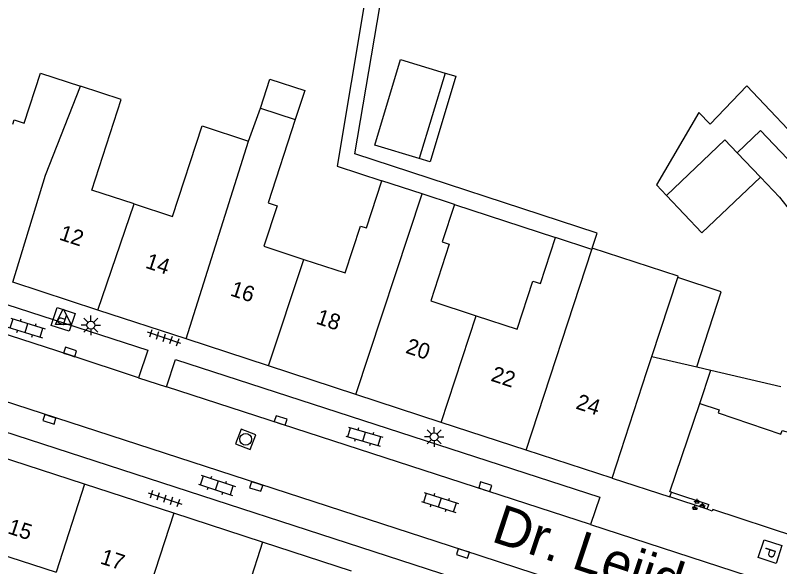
# Model space of a CAD drawing. Extents: x 132994 to 136000, y 393499 to 395512.
# Drawn here: x 133894.96 to 133943.75, y 395197.67 to 395232.84 of the extents above; entities that cross this region are included whole.
import ezdxf

# ---------------------------------------------------------------- set-up
doc = ezdxf.new("R2010")
doc.units = 0
for name, color, linetype in [('gg-afsc-erfafscheiding', 7, 'Continuous'), ('gg-afsc-muur', 7, 'Continuous'), ('gg-anno-huisnummerreeks BGT', 7, 'Continuous'), ('gg-anno-openbare ruimte label', 7, 'Continuous'), ('gg-bbg-bijgebouw', 7, 'Continuous'), ('gg-bbg-gedigitaliseerde bebouwing', 7, 'Continuous'), ('gg-bbg-gedigitaliseerde bijgebouw', 7, 'Continuous'), ('gg-bbg-hoofdgebouw', 7, 'Continuous'), ('gg-bbg-luifel en loopbrug', 7, 'Continuous'), ('gg-bbg-tussenscheiding', 7, 'Continuous'), ('gg-knt-verharding', 7, 'Continuous'), ('gg-knt-verharding nz', 7, 'Continuous'), ('gt-symb-brandput', 7, 'Continuous'), ('gt-symb-groenvak', 7, 'Continuous'), ('gt-symb-klinker verharding', 7, 'Continuous'), ('gt-symb-kolk', 7, 'Continuous'), ('gt-symb-lichtmast', 7, 'Continuous'), ('gt-symb-rioolschacht', 7, 'Continuous'), ('gt-symb-tegel verharding', 7, 'Continuous'), ('gt-symb-waterafsluiter', 7, 'Continuous')]:
    doc.layers.add(name, color=color, linetype=linetype)

# ---------------------------------------------------------------- blocks, each defined once
blk = doc.blocks.new('gt0-LMAST')
at = {"layer": 'gt-symb-lichtmast'}
for p, q in [((-0.005, 0.246), (-0.005, 0.621)), ((-0.182, 0.173), (-0.447, 0.438)), ((0.172, 0.173), (0.437, 0.438)), ((-0.255, -0.004), (-0.63, -0.004)), ((-0.182, -0.181), (-0.447, -0.446)), ((-0.005, -0.254), (-0.005, -0.629)), ((0.437, -0.446), (0.172, -0.181)), ((0.245, -0.004), (0.62, -0.004))]:
    blk.add_line(p, q, dxfattribs=at)
blk.add_circle((-0.005, -0.004), 0.25, dxfattribs=at)
blk = doc.blocks.new('gt0-TEG1')
at = {"layer": 'gt-symb-tegel verharding'}
for p, q in [((-1.125, 0), (1.125, 0)), ((-0.9, -0.25), (-0.9, 0.25)), ((-0.45, -0.25), (-0.45, 0.25)), ((0, -0.25), (0, 0.25)), ((0.45, -0.25), (0.45, 0.25)), ((0.9, -0.25), (0.9, 0.25))]:
    blk.add_line(p, q, dxfattribs=at)
blk = doc.blocks.new('gt0-KL1')
at = {"layer": 'gt-symb-klinker verharding'}
for p, q in [((-1.15, 0.3), (1.15, 0.3)), ((-1, -0.3), (-1, 0.3)), ((-0.5, 0.3), (-0.5, 0.45)), ((0, -0.3), (0, 0.3)), ((0.5, 0.3), (0.5, 0.45)), ((1, -0.3), (1, 0.3)), ((-1.15, -0.3), (1.15, -0.3)), ((-0.5, -0.45), (-0.5, -0.3)), ((0.5, -0.45), (0.5, -0.3))]:
    blk.add_line(p, q, dxfattribs=at)
blk = doc.blocks.new('gt0-WAFSL')
at = {"layer": 'gt-symb-waterafsluiter'}
for p, q in [((-0.5, -0.333), (0, 0.667)), ((0, 0.667), (0.5, -0.333)), ((0.5, -0.333), (-0.5, -0.333))]:
    blk.add_line(p, q, dxfattribs=at)
blk = doc.blocks.new('gt0-BPUT')
at = {"layer": 'gt-symb-brandput'}
blk.add_lwpolyline([(-0.599, -0.599), (-0.599, 0.601), (0.601, 0.601), (0.601, -0.599)], close=True, dxfattribs=at)
blk.add_text('P', height=0.7, dxfattribs=at).set_placement((-0.233, -0.35))
blk = doc.blocks.new('gt0-KOLK')
at = {"layer": 'gt-symb-kolk'}
blk.add_lwpolyline([(0, 0), (0.375, 0), (0.375, 0.4), (-0.375, 0.4), (-0.375, 0), (0, 0)], dxfattribs=at)
blk = doc.blocks.new('gt0-RS')
at = {"layer": 'gt-symb-rioolschacht'}
blk.add_lwpolyline([(-0.5, -0.5), (0.5, -0.5), (0.5, 0.5), (-0.5, 0.5)], close=True, dxfattribs=at)
blk.add_circle((0, 0), 0.375, dxfattribs=at)
blk = doc.blocks.new('gt0-GRVAK')
at = {"layer": 'gt-symb-groenvak'}
for p, q in [((-0.11, 0.189), (-0.228, 0.24)), ((-0.182, 0.153), (0.088, 0.153)), ((-0.091, 0.211), (-0.156, 0.322)), ((-0.047, 0.214), (-0.047, 0.393)), ((-0.004, 0.211), (0.061, 0.322)), ((0.015, 0.189), (0.133, 0.24)), ((0.262, -0.052), (0.197, 0.059)), ((0.305, -0.049), (0.305, 0.13)), ((0.349, -0.052), (0.414, 0.059)), ((-0.245, -0.228), (-0.363, -0.177)), ((-0.318, -0.264), (-0.047, -0.264)), ((-0.226, -0.206), (-0.291, -0.095)), ((-0.183, -0.203), (-0.183, -0.024)), ((-0.139, -0.206), (-0.074, -0.095)), ((-0.12, -0.228), (-0.002, -0.177)), ((0.243, -0.074), (0.125, -0.023)), ((0.17, -0.11), (0.441, -0.11)), ((0.368, -0.074), (0.486, -0.023))]:
    blk.add_line(p, q, dxfattribs=at)

msp = doc.modelspace()

# ---------------------------------------------------------------- linework, layer by layer
at = {"layer": 'gg-afsc-erfafscheiding'}
for p, q in [((133922.992, 395220.774), (133929.44, 395218.667)), ((133936.843, 395202.421), (133939.234, 395201.629))]:
    msp.add_line(p, q, dxfattribs=at)
for points in [[(133907.984, 395236.803), (133917.299, 395233.906), (133915.508, 395223.22), (133918.358, 395222.289)], [(133931.792, 395217.982), (133932.108, 395218.951), (133916.632, 395224.011), (133918.43, 395234.521)], [(133945.77, 395224.009), (133941.65, 395228.339), (133939.305, 395225.885), (133938.595, 395226.629), (133935.89, 395222.015), (133936.529, 395221.35)]]:
    msp.add_lwpolyline(points, dxfattribs=at)
at = {"layer": 'gg-afsc-muur'}
msp.add_line((133939.126, 395201.328), (133939.234, 395201.629), dxfattribs=at)
msp.add_lwpolyline([(133948.245, 395198.532), (133944.773, 395199.571), (133939.482, 395201.315), (133939.443, 395201.213), (133939.126, 395201.328)], dxfattribs=at)
at = {"layer": 'gg-bbg-bijgebouw'}
for p, q in [((133938.644, 395208.079), (133939.36, 395210.203)), ((133933.05, 395203.31), (133936.747, 395202.121)), ((133936.747, 395202.121), (133936.843, 395202.421))]:
    msp.add_line(p, q, dxfattribs=at)
msp.add_lwpolyline([(133936.843, 395202.421), (133936.748, 395202.451), (133938.644, 395208.079)], dxfattribs=at)
at = {"layer": 'gg-bbg-gedigitaliseerde bebouwing'}
for p, q in [((133909.858, 395224.807), (133910.609, 395226.919)), ((133910.609, 395226.919), (133912.835, 395226.192)), ((133920.923, 395221.45), (133918.358, 395222.289)), ((133922.992, 395220.774), (133920.923, 395221.45)), ((133931.767, 395217.906), (133929.44, 395218.667)), ((133910.824, 395218.103), (133913.386, 395217.266)), ((133931.792, 395217.982), (133931.767, 395217.906)), ((133913.386, 395217.266), (133916.015, 395216.406)), ((133935.596, 395211.078), (133937.248, 395216.115)), ((133921.477, 395214.622), (133924.377, 395213.674)), ((133924.377, 395213.674), (133926.997, 395212.817)), ((133891.892, 395199.157), (133897.57, 395197.31))]:
    msp.add_line(p, q, dxfattribs=at)
for points in [[(133894.796, 395225.885), (133894.889, 395226.171), (133895.527, 395225.963), (133896.569, 395229.15), (133899.123, 395228.315)], [(133902.554, 395220.806), (133899.843, 395221.692), (133901.73, 395227.463), (133899.123, 395228.315)], [(133912.835, 395226.192), (133911.096, 395220.874), (133911.668, 395220.687), (133910.824, 395218.103)], [(133902.554, 395220.806), (133905.002, 395220.006), (133906.888, 395225.778), (133909.858, 395224.807)], [(133916.015, 395216.406), (133916.992, 395219.396), (133917.372, 395219.272), (133918.358, 395222.289)], [(133922.992, 395220.774), (133922.213, 395218.389), (133922.66, 395218.242), (133921.477, 395214.622)], [(133926.997, 395212.817), (133927.997, 395215.881), (133928.479, 395215.723), (133929.44, 395218.667)], [(133937.248, 395216.115), (133937.273, 395216.192), (133931.792, 395217.982)]]:
    msp.add_lwpolyline(points, dxfattribs=at)
at = {"layer": 'gg-bbg-gedigitaliseerde bijgebouw'}
for p, q in [((133922.392, 395229.157), (133920.748, 395223.698)), ((133920.748, 395223.698), (133917.906, 395224.554)), ((133942.517, 395222.52), (133943.741, 395221.237)), ((133943.741, 395221.237), (133946.282, 395217.989)), ((133935.28, 395210.11), (133935.596, 395211.078)), ((133935.596, 395211.078), (133938.453, 395210.414)), ((133938.453, 395210.414), (133939.36, 395210.203))]:
    msp.add_line(p, q, dxfattribs=at)
for points in [[(133917.906, 395224.554), (133919.551, 395230.013), (133922.392, 395229.157)], [(133945.092, 395222.798), (133942.531, 395225.489), (133941.038, 395224.07)], [(133941.038, 395224.07), (133940.254, 395224.892), (133936.529, 395221.35)], [(133942.517, 395222.52), (133938.79, 395218.973), (133936.529, 395221.35)]]:
    msp.add_lwpolyline(points, dxfattribs=at)
at = {"layer": 'gg-bbg-hoofdgebouw'}
for p, q in [((133900.236, 395214.035), (133894.799, 395215.812)), ((133905.866, 395212.195), (133900.236, 395214.035)), ((133911.132, 395210.474), (133905.866, 395212.195)), ((133916.694, 395208.656), (133911.132, 395210.474)), ((133922.148, 395206.873), (133916.694, 395208.656)), ((133927.58, 395205.098), (133922.148, 395206.873)), ((133899.389, 395202.922), (133893.711, 395204.769)), ((133933.05, 395203.31), (133927.58, 395205.098)), ((133905.073, 395201.073), (133899.389, 395202.922)), ((133910.745, 395199.228), (133905.073, 395201.073)), ((133916.423, 395197.381), (133910.745, 395199.228))]:
    msp.add_line(p, q, dxfattribs=at)
at = {"layer": 'gg-bbg-luifel en loopbrug'}
msp.add_line((133939.36, 395210.203), (133943.825, 395209.166), dxfattribs=at)
for points in [[(133922.392, 395229.157), (133923.085, 395228.949), (133921.441, 395223.49), (133920.748, 395223.698)], [(133910.609, 395226.919), (133911.212, 395228.767), (133913.438, 395228.039), (133912.835, 395226.192)], [(133938.453, 395210.414), (133940.024, 395215.207), (133937.248, 395216.115)], [(133938.644, 395208.079), (133939.883, 395207.662), (133939.821, 395207.477), (133943.827, 395206.127), (133943.903, 395206.354), (133945.087, 395206.03)]]:
    msp.add_lwpolyline(points, dxfattribs=at)
at = {"layer": 'gg-bbg-tussenscheiding'}
for p, q in [((133905.866, 395212.195), (133909.858, 395224.807)), ((133942.517, 395222.52), (133941.038, 395224.07)), ((133916.694, 395208.656), (133920.923, 395221.45)), ((133900.236, 395214.035), (133902.554, 395220.806)), ((133927.58, 395205.098), (133931.767, 395217.906)), ((133911.132, 395210.474), (133913.386, 395217.266)), ((133922.148, 395206.873), (133924.377, 395213.674)), ((133933.05, 395203.31), (133935.28, 395210.11)), ((133899.389, 395202.922), (133897.57, 395197.31)), ((133905.073, 395201.073), (133903.262, 395195.505)), ((133910.745, 395199.228), (133908.934, 395193.661))]:
    msp.add_line(p, q, dxfattribs=at)
msp.add_lwpolyline([(133894.799, 395215.812), (133896.892, 395222.635), (133899.123, 395228.315)], dxfattribs=at)
at = {"layer": 'gg-knt-verharding'}
for p, q in [((133902.832, 395209.711), (133904.614, 395209.145)), ((133939.126, 395201.328), (133936.747, 395202.121)), ((133931.681, 395200.367), (133949.173, 395194.675))]:
    msp.add_line(p, q, dxfattribs=at)
for points in [[(133886.298, 395215.097), (133886.844, 395216.841), (133903.418, 395211.468), (133902.832, 395209.711)], [(133940.442, 395193.191), (133939.857, 395191.466), (133881.437, 395210.443), (133881.964, 395212.212)], [(133904.614, 395209.145), (133905.199, 395210.873), (133932.262, 395202.103), (133931.681, 395200.367)]]:
    msp.add_lwpolyline(points, dxfattribs=at)
at = {"layer": 'gg-knt-verharding nz'}
msp.add_line((133931.681, 395200.367), (133904.614, 395209.145), dxfattribs=at)
for points in [[(133902.832, 395209.711), (133898.399, 395211.172), (133886.298, 395215.097)], [(133940.442, 395193.191), (133923.594, 395198.698), (133881.964, 395212.212)]]:
    msp.add_lwpolyline(points, dxfattribs=at)

# ---------------------------------------------------------------- block references
at = {"layer": 'gt-symb-brandput'}
for p, rotation in [((133898.021, 395213.442), 161.81873102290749), ((133943.137, 395198.63), -108.18126897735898)]:
    msp.add_blockref('gt0-BPUT', p, dxfattribs=dict(at, rotation=rotation))
at = {"layer": 'gt-symb-groenvak'}
msp.add_blockref('gt0-GRVAK', (133938.526, 395201.593), dxfattribs=at)
at = {"layer": 'gt-symb-klinker verharding'}
for p, rotation in [((133895.683, 395212.893), -17.51119556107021), ((133917.24, 395205.962), -16.44128049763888), ((133907.836, 395202.856), -18.054552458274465), ((133922.073, 395201.765), -17.692300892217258)]:
    msp.add_blockref('gt0-KL1', p, dxfattribs=dict(at, rotation=rotation))
at = {"layer": 'gt-symb-kolk'}
for p, rotation in [((133898.399, 395211.172), -18.23569146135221), ((133897.202, 395207.257), 161.9999254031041), ((133911.84, 395206.802), -17.945563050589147), ((133910.4, 395202.971), 162.05443694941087), ((133924.897, 395202.576), -18.054552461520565), ((133923.594, 395198.698), 161.99992540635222)]:
    msp.add_blockref('gt0-KOLK', p, dxfattribs=dict(at, rotation=rotation))
at = {"layer": 'gt-symb-lichtmast'}
for p in [(133899.79, 395213.074), (133921.702, 395205.951)]:
    msp.add_blockref('gt0-LMAST', p, dxfattribs=at)
at = {"layer": 'gt-symb-rioolschacht', "rotation": 159.3903070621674}
msp.add_blockref('gt0-RS', (133909.666, 395205.795), dxfattribs=at)
at = {"layer": 'gt-symb-tegel verharding'}
for p, rotation in [((133904.459, 395212.257), 161.4020222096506), ((133904.522, 395202.019), -18.416834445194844)]:
    msp.add_blockref('gt0-TEG1', p, dxfattribs=dict(at, rotation=rotation))
at = {"layer": 'gt-symb-waterafsluiter'}
msp.add_blockref('gt0-WAFSL', (133898.021, 395213.442), dxfattribs=at)

# ---------------------------------------------------------------- texts
at = {"layer": 'gg-anno-huisnummerreeks BGT'}
for s, rotation, p in [('12', 341.9, (133897.708, 395218.544)), ('14', 341.9, (133903.21, 395216.745)), ('16', 341.9, (133908.624, 395214.976)), ('18', 341.9, (133914.103, 395213.185)), ('20', 341.9, (133919.819, 395211.317)), ('22', 341.9, (133925.262, 395209.538)), ('24', 341.9, (133930.682, 395207.766)), ('15', 342, (133894.419, 395199.807)), ('17', 342, (133900.326, 395197.884))]:
    msp.add_text(s, height=1, rotation=rotation, dxfattribs=at).set_placement(p)
at = {"layer": 'gg-anno-openbare ruimte label'}
msp.add_text('Dr. Leijdsstraat', height=2.5, rotation=341.7, dxfattribs=at).set_placement((133925.272, 395199.306))

doc.saveas('drawing.dxf')
